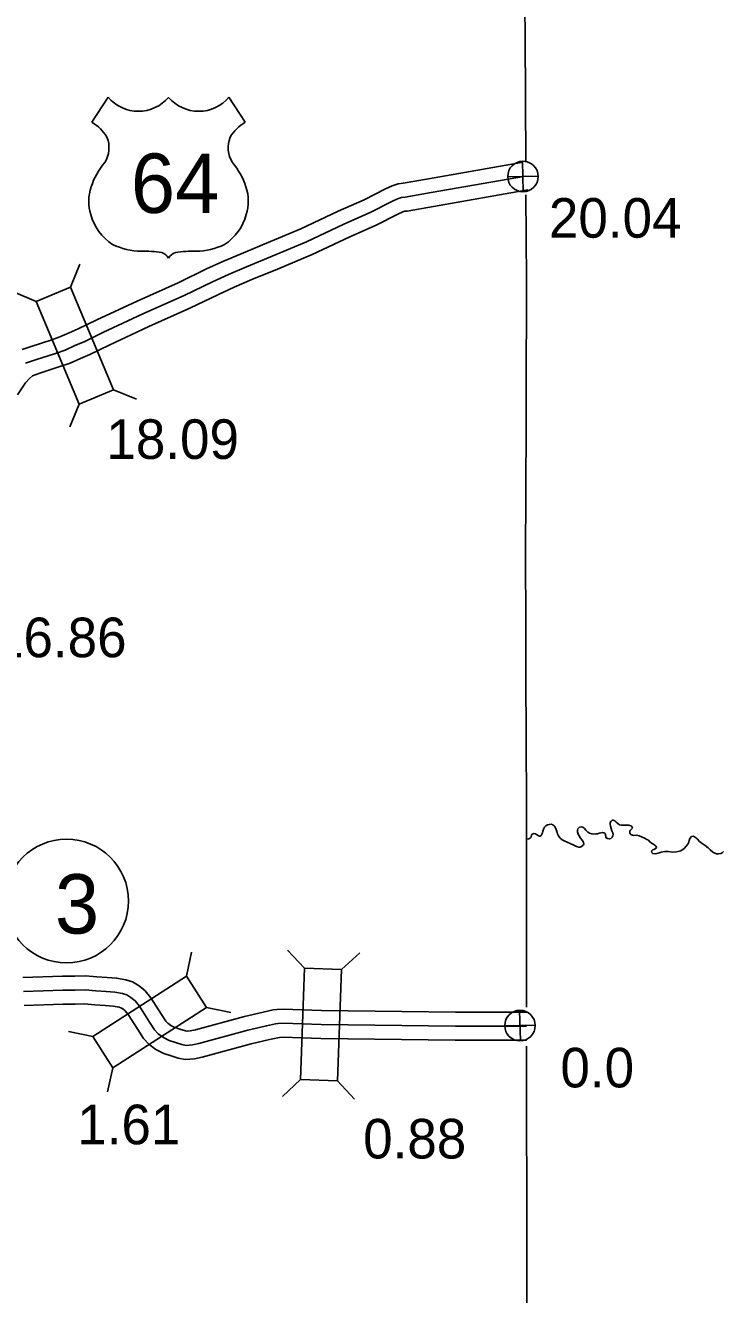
# Model space of a CAD drawing. Extents: x -83719 to 153526, y -11835 to 11446.
# Drawn here: x 2940.5 to 3188.6, y -139.2 to 312.1 of the extents above; entities that cross this region are included whole.
import ezdxf

# ---------------------------------------------------------------- set-up
doc = ezdxf.new("R2010")
doc.units = 0
for name, color, linetype in [('Level 10', 7, 'Continuous'), ('Level 15', 7, 'Continuous'), ('Level 2', 7, 'Continuous'), ('Level 20', 7, 'Continuous'), ('Level 22', 7, 'Continuous'), ('Level 25', 7, 'Continuous'), ('Level 26', 7, 'Continuous'), ('Level 27', 7, 'Continuous'), ('Level 58', 7, 'Continuous'), ('Level 59', 7, 'Continuous')]:
    doc.layers.add(name, color=color, linetype=linetype)

msp = doc.modelspace()

# ---------------------------------------------------------------- linework, layer by layer
at = {"layer": 'Level 10'}
for points in [[(2939.62, -26.47), (2953.75, -25.93), (2958.14, -25.94), (2961.88, -25.85), (2965.9, -26.18), (2969.58, -26.43), (2972.93, -26.68), (2976.2, -27.28), (2978.6, -28.03), (2980.97, -29.45), (2983.06, -31.21), (2985.11, -33.68), (2988.88, -39.58), (2990.42, -41.97), (2991.12, -42.74), (2992.17, -43.54), (2993.42, -44.14), (2995.4, -44.77), (2997.43, -45.43), (2997.98, -45.54), (2999.11, -45.46), (3000.91, -45.04), (3018.36, -40.32), (3025.05, -38.76), (3028.57, -37.99), (3029.9, -37.83), (3032.06, -37.72), (3045.68, -38.2), (3093.3, -38.74), (3118.6, -38.79)], [(2940.09, -36.46), (2953.93, -35.93), (2958.25, -35.94), (2961.58, -35.86), (2965.15, -36.16), (2968.88, -36.41), (2971.66, -36.61), (2973.8, -37), (2974.47, -37.21), (2975.14, -37.61), (2975.94, -38.29), (2977.01, -39.58), (2980.46, -44.99), (2982.46, -48.09), (2984.34, -50.15), (2986.92, -52.11), (2989.7, -53.45), (2992.34, -54.29), (2994.86, -55.11), (2997.31, -55.62), (3000.64, -55.37), (3003.36, -54.73), (3020.8, -50.02), (3027.25, -48.52), (3030.24, -47.86), (3030.77, -47.8), (3032.14, -47.73), (3045.44, -48.2), (3093.28, -48.74), (3118.58, -48.79)]]:
    msp.add_lwpolyline(points, dxfattribs=at)
at = {"layer": 'Level 15'}
for points in [[(3117.37, 263.48), (3083.79, 257.6)], [(3083.8, 257.6), (3074.7, 256.02), (3073.01, 255.82), (3070.8, 255.07), (3068.47, 253.96), (3060.87, 250.11), (3051.63, 246.04), (3038.37, 239.76), (3026.25, 234.64), (3017.17, 230.93), (3010.65, 228.13), (3004.9, 225.51), (2994.8, 220.63), (2980.2, 214.1), (2965.93, 207.46), (2959.34, 204.2), (2956.1, 202.85), (2952.77, 201.33), (2949.61, 200.24), (2942.55, 197.92), (2939.33, 196.85)], [(3119.1, 253.63), (3085.52, 247.75)], [(3085.51, 247.75), (3076.14, 246.12), (3075.23, 246.01), (3074.59, 245.79), (3072.88, 244.98), (3065.15, 241.07), (3055.79, 236.94), (3042.46, 230.63), (3030.09, 225.4), (3021.03, 221.71), (3014.7, 218.99), (3009.15, 216.45), (2999.01, 211.56), (2984.36, 205.01), (2970.25, 198.44), (2963.48, 195.1), (2960.1, 193.69), (2956.49, 192.04), (2952.81, 190.77), (2945.69, 188.42), (2943.08, 187.56)], [(2937.67, 180.71), (2940.59, 185.07), (2941.96, 186.58), (2943.08, 187.56)]]:
    msp.add_lwpolyline(points, dxfattribs=at)
at = {"layer": 'Level 2'}
for points in [[(3117.05, 378.05), (3118.11, 309.58), (3118.11, 308.25), (3118.34, 263.49)], [(3118.39, 251.89), (3118.54, 221.54), (3118.3, 137.32), (3118.21, 132.44), (3118.42, 48.84), (3118.55, 44.3), (3118.57, 22.71)], [(3118.57, 22.71), (3119.4, 22.8), (3119.89, 23.15), (3120.18, 23.46), (3120.17, 23.59), (3120.17, 23.73), (3120.29, 24.16), (3120.61, 24.57), (3121.17, 24.76), (3121.81, 24.68), (3122.18, 24.39), (3122.66, 24), (3123.03, 23.85), (3123.4, 23.79), (3123.73, 24.07), (3124.05, 24.48), (3124.2, 25.05), (3124.35, 25.62), (3124.56, 26.33), (3124.94, 26.98), (3125.43, 27.43), (3126.08, 27.85), (3126.71, 27.97), (3127.34, 28.02), (3127.95, 27.87), (3128.5, 27.36), (3128.85, 26.8), (3129.06, 26.14), (3129.43, 25.08), (3129.58, 24.61), (3129.9, 23.89), (3130.42, 23.2), (3131.21, 22.56), (3131.99, 22.11), (3132.96, 21.68), (3134.11, 21.21), (3135.36, 20.65), (3136.35, 20.11), (3137.15, 19.87), (3137.68, 19.95), (3138.11, 20.1), (3138.57, 20.44), (3138.83, 20.75), (3138.92, 21.09), (3138.84, 21.52), (3138.31, 22.37), (3137.75, 23.13), (3137.23, 23.91), (3136.88, 24.57), (3136.66, 25.3), (3136.67, 25.93), (3136.86, 26.44), (3137.37, 26.99), (3138.07, 27.18), (3138.6, 27.06), (3139.22, 26.51), (3139.6, 25.89), (3140.32, 25.28), (3140.97, 24.93), (3141.81, 24.69), (3142.51, 24.57), (3143.18, 24.59), (3143.74, 24.68), (3144.4, 24.87), (3145.06, 25.05), (3145.59, 25.14), (3146.06, 25.02), (3146.37, 24.83), (3146.58, 24.43), (3146.74, 23.6), (3146.89, 23.2), (3147.29, 22.98), (3148.03, 22.84), (3148.56, 23.02), (3148.95, 23.4), (3149.26, 23.98), (3149.38, 24.38), (3149.3, 24.95), (3148.94, 25.67), (3148.65, 26.53), (3148.39, 27.39), (3148.24, 28.06), (3148.32, 28.63), (3148.61, 29.14), (3149.06, 29.52), (3149.4, 29.53), (3150, 29.28), (3150.48, 28.83), (3150.96, 28.37), (3151.61, 27.89), (3152.32, 27.75), (3153.28, 27.71), (3154.12, 27.74), (3154.98, 27.7), (3155.59, 27.51), (3155.96, 27.26), (3156.14, 26.96), (3156.18, 26.63), (3156.05, 26.42), (3155.73, 26.18), (3155.37, 25.84)], [(3118.57, 22.71), (3118.59, -37.02)], [(3155.37, 25.84), (3155.25, 25.53), (3155.3, 24.93), (3155.65, 24.41), (3156.59, 24.04), (3157.69, 24.14), (3158.56, 23.93), (3159.47, 23.59), (3160.49, 23.15), (3161.33, 22.68), (3161.91, 22.33), (3162.36, 21.8), (3162.94, 21.35), (3163.41, 21.07), (3164.2, 20.59), (3164.57, 20.27), (3164.72, 19.94), (3164.66, 19.54), (3164.27, 19.26), (3163.77, 19.07), (3163.41, 18.93), (3163.09, 18.62), (3163.03, 18.42), (3163.11, 17.98), (3163.45, 17.63), (3164.35, 17.52), (3165.35, 17.82), (3166.44, 18.15), (3167.7, 18.33), (3169, 18.3), (3170.44, 18.11), (3171.83, 18.18), (3173.39, 18.6), (3174.53, 19.4), (3175.34, 20.23), (3175.85, 20.98), (3176.2, 21.69), (3176.34, 22.3), (3176.56, 22.94), (3177.2, 23.63), (3177.93, 23.75), (3178.65, 23.34), (3179.26, 22.82), (3180.09, 21.91), (3180.94, 21.24), (3182.06, 20.5), (3183.06, 19.66), (3183.78, 18.95), (3184.8, 18.15), (3185.48, 17.73), (3186.05, 17.58), (3186.82, 17.54), (3187.62, 17.66), (3188.14, 17.91), (3188.59, 18.32)], [(3118.61, -50.92), (3118.74, -129.09), (3118.68, -131.36), (3119.09, -218.24), (3118.98, -219.85), (3119.75, -307.53)]]:
    msp.add_lwpolyline(points, dxfattribs=at)
at = {"layer": 'Level 20'}
for p, q in [((2956.57, 219.08), (2959.91, 227.22)), ((2944.38, 214), (2936.25, 217.35)), ((2971.82, 182.54), (2979.95, 179.19)), ((2959.63, 177.46), (2956.29, 169.32)), ((2997.73, -26), (2999.58, -17.4)), ((3039.67, -23.18), (3033.67, -16.74)), ((3052.86, -23.65), (3059.3, -17.65)), ((3004.89, -37.09), (3013.49, -38.95)), ((2964.46, -47.47), (2955.85, -45.62)), ((2971.61, -58.57), (2969.76, -67.17)), ((3038.26, -62.76), (3031.82, -68.75)), ((3051.45, -63.23), (3057.45, -69.67))]:
    msp.add_line(p, q, dxfattribs=at)
for points in [[(2971.82, 182.54), (2956.57, 219.08), (2944.38, 214), (2959.63, 177.46)], [(2971.61, -58.57), (3004.89, -37.09), (2997.73, -26), (2964.46, -47.47)], [(3039.67, -23.18), (3038.26, -62.76), (3051.45, -63.23), (3052.86, -23.65)]]:
    msp.add_lwpolyline(points, close=True, dxfattribs=at)
at = {"layer": 'Level 22'}
for p, q in [((2969.95, 286.58), (2964.18, 277.66)), ((3012.85, 286.58), (3018.62, 277.66))]:
    msp.add_line(p, q, dxfattribs=at)
for centre, radius, start, end in [((2980.69, 295.62), 14.04, 220.075, 319.6701), ((3002.1, 295.62), 14.04, 220.3299, 319.925), ((2956.64, 264.7), 14.99, 30.7809, 59.9883), ((3026.15, 264.7), 14.99, 120.0117, 149.2191), ((2959.94, 268.66), 10.28, 328.8105, 21.2108), ((3022.86, 268.66), 10.28, 158.7892, 211.1895), ((2986.81, 247.59), 23.97, 138.9565, 162.6913), ((2995.99, 247.59), 23.97, 17.3087, 41.0435), ((2978.9, 249.56), 15.84, 160.9576, 197.3819), ((3003.9, 249.56), 15.84, 342.6181, 19.0424), ((2981.48, 249.6), 18.33, 195.1074, 237.1312), ((3001.32, 249.6), 18.33, 302.8688, 344.8926), ((2981.82, 255.38), 23.53, 244.0771, 269.5779), ((2982.36, 188.74), 43.11, 81.1942, 90.9539), ((2987.75, 227.39), 4.13, 28.0342, 72.9864), ((2995.04, 227.39), 4.13, 107.0136, 151.9658), ((3000.44, 188.74), 43.11, 89.0461, 98.8058), ((3000.98, 255.38), 23.53, 270.4221, 295.9229)]:
    msp.add_arc(centre, radius, start, end, dxfattribs=at)
at = {"layer": 'Level 26'}
for p, q in [((3117.44, 252.97), (3117.19, 263.82)), ((3111.89, 258.27), (3122.74, 258.52)), ((3116.38, -48.99), (3116.13, -38.14)), ((3110.83, -43.69), (3121.68, -43.44))]:
    msp.add_line(p, q, dxfattribs=at)
for centre in [(3117.32, 258.39), (3116.25, -43.56)]:
    msp.add_circle(centre, 5.43, dxfattribs=at)
at = {"layer": 'Level 27'}
msp.add_circle((2955.15, 0.75), 22, dxfattribs=at)
at = {"layer": 'Level 59'}
for points in [[(3118.24, 258.56), (3084.66, 252.67)], [(3084.66, 252.67), (3075.42, 251.07), (3074.12, 250.92), (3072.7, 250.43), (3070.68, 249.47), (3063.01, 245.59), (3053.71, 241.49), (3040.42, 235.2), (3028.17, 230.02), (3019.1, 226.32), (3012.68, 223.56), (3007.02, 220.98), (2996.9, 216.1), (2982.28, 209.55), (2968.09, 202.95), (2961.41, 199.65), (2958.1, 198.27), (2954.63, 196.69), (2951.21, 195.5), (2944.12, 193.17), (2940.97, 192.12), (2940.54, 191.97)], [(2939.86, -31.46), (2953.84, -30.93), (2958.2, -30.94), (2961.73, -30.86), (2965.53, -31.17), (2969.23, -31.42), (2972.3, -31.64), (2975, -32.14), (2976.54, -32.62), (2978.05, -33.53), (2979.5, -34.75), (2981.06, -36.63), (2984.67, -42.28), (2986.44, -45.03), (2987.73, -46.45), (2989.55, -47.82), (2991.56, -48.8), (2993.87, -49.53), (2996.14, -50.27), (2997.65, -50.58), (2999.87, -50.42), (3002.13, -49.88), (3019.58, -45.17), (3026.15, -43.64), (3029.4, -42.93), (3030.33, -42.81), (3032.1, -42.72), (3045.56, -43.2), (3093.29, -43.74)], [(3093.29, -43.74), (3118.59, -43.79)]]:
    msp.add_lwpolyline(points, dxfattribs=at)

# ---------------------------------------------------------------- texts
at = {"layer": 'Level 22'}
msp.add_text('64', height=21.12, dxfattribs=at).set_placement((2978, 245.44))
at = {"layer": 'Level 25'}
for s, p in [('20.04', (3126.53, 236.63)), ('0.0', (3130.62, -65.54))]:
    msp.add_text(s, height=14.08, dxfattribs=at).set_placement(p)
at = {"layer": 'Level 27'}
msp.add_text('3', height=21.12, dxfattribs=at).set_placement((2951.02, -10.83))
at = {"layer": 'Level 58'}
for s, p in [('18.09', (2969.3, 157.96)), ('16.86', (2929.37, 87.44)), ('1.61', (2958.95, -85.77)), ('0.88', (3060.53, -90.81))]:
    msp.add_text(s, height=14.08, dxfattribs=at).set_placement(p)

doc.saveas('drawing.dxf')
